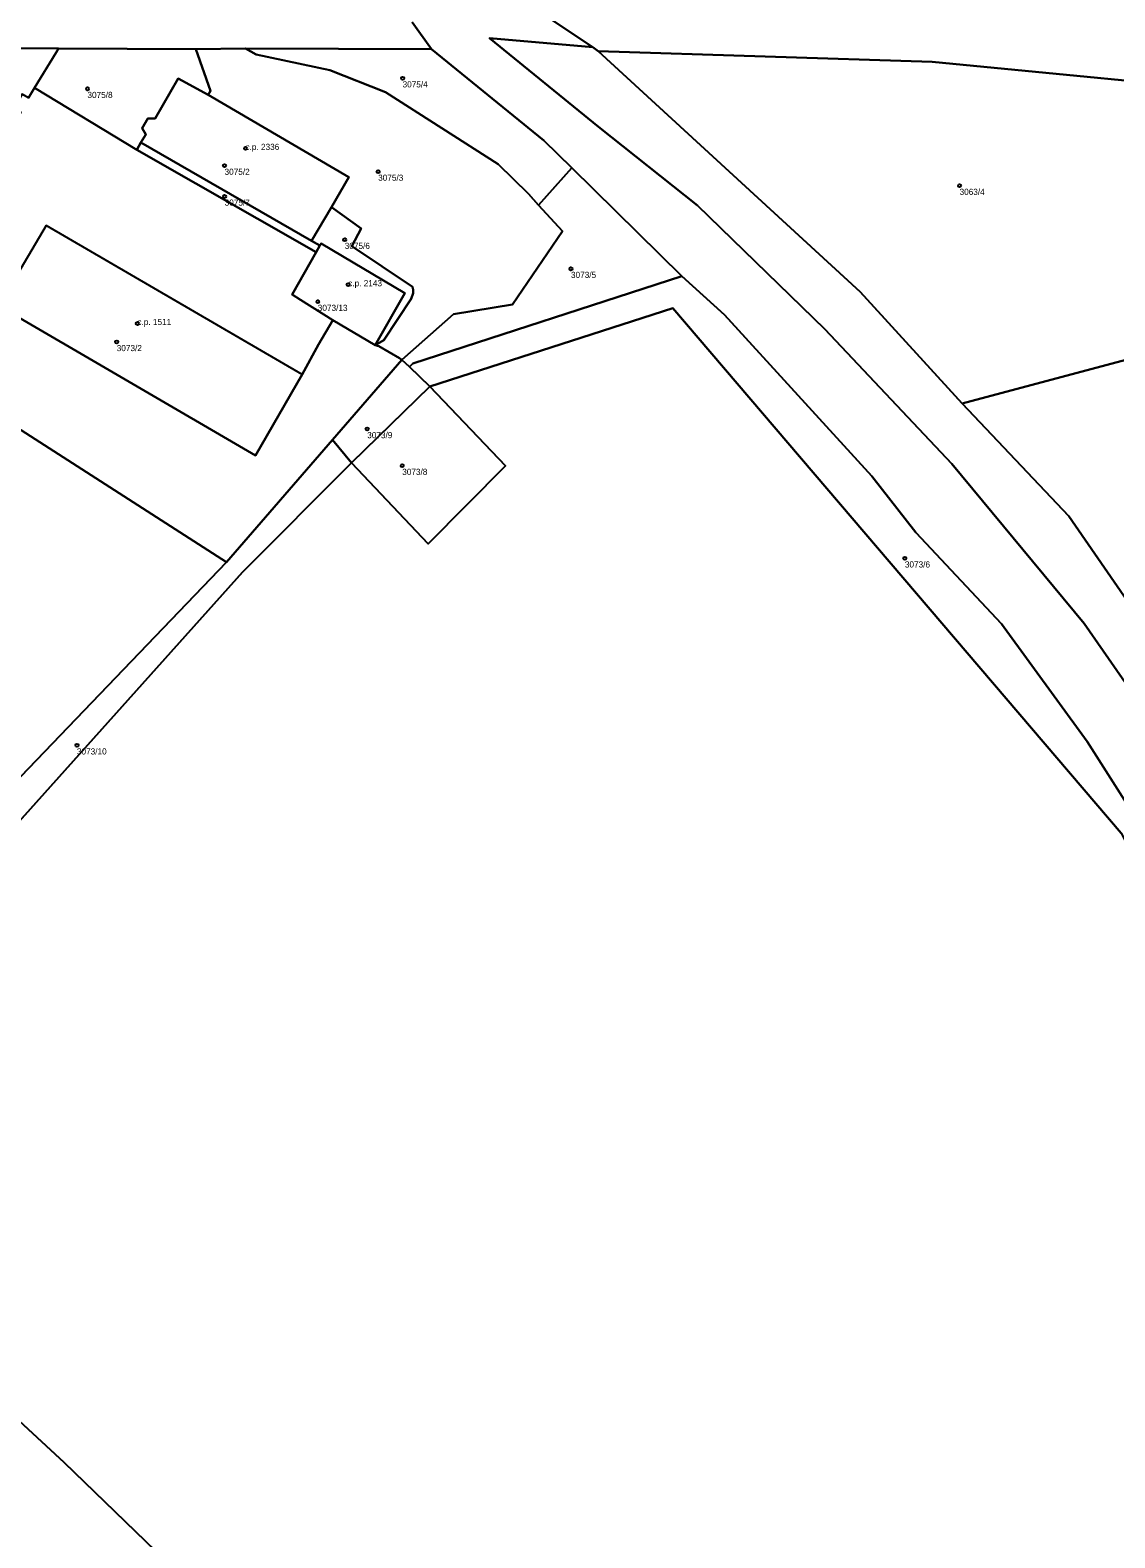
# Model space of a CAD drawing. Extents: x -878211 to -870363, y -1058464 to -1052522.
# Drawn here: x -873409.6 to -873233.3, y -1056881.9 to -1056636.7 of the extents above; entities that cross this region are included whole.
import ezdxf

# ---------------------------------------------------------------- set-up
doc = ezdxf.new("R2010")
doc.units = 0
for name, color, linetype in [('Definiční body', 7, 'Continuous'), ('Polygon budovy', 7, 'Continuous'), ('Polygon parcely', 7, 'Continuous')]:
    doc.layers.add(name, color=color, linetype=linetype)

msp = doc.modelspace()

# ---------------------------------------------------------------- linework, layer by layer
at = {"layer": 'Definiční body'}
for centre in [(-873349.05, -1056644.51994), (-873400.27, -1056646.23994), (-873374.59, -1056655.92994), (-873377.99, -1056658.73994), (-873353.02, -1056659.69994), (-873258.52, -1056661.99994), (-873377.97, -1056663.74994), (-873358.45, -1056670.78994), (-873321.68, -1056675.50994), (-873357.89, -1056678.09994), (-873362.83, -1056680.86994), (-873392.15, -1056684.39994), (-873395.51, -1056687.40994), (-873354.8, -1056701.56994), (-873349.11, -1056707.53994), (-873267.41, -1056722.59994), (-873401.98, -1056753.00994)]:
    msp.add_circle(centre, 0.25, dxfattribs=at)
at = {"layer": 'Polygon budovy'}
for points in [[(-873391.58, -1056654.94), (-873363.87, -1056670.98), (-873360.6, -1056665.48), (-873357.81, -1056660.61), (-873380.65, -1056647.2), (-873385.51, -1056644.54), (-873389.26, -1056651.06), (-873390.48, -1056651.05), (-873391.4, -1056652.61), (-873390.79, -1056653.64)], [(-873406.96, -1056668.44), (-873414.71, -1056681.51), (-873372.93, -1056705.86), (-873365.38, -1056692.68)], [(-873367.02, -1056679.71), (-873365.63, -1056680.55), (-873360.37, -1056683.84), (-873353.53, -1056687.92), (-873348.66, -1056679.46), (-873362.26, -1056671.38), (-873362.52, -1056671.71), (-873363.12, -1056672.81)]]:
    msp.add_lwpolyline(points, close=True, dxfattribs=at)
at = {"layer": 'Polygon parcely'}
for points in [[(-873222.8, -1056755.44), (-873238.25, -1056733.18), (-873259.76, -1056707.22), (-873280.44, -1056685.32), (-873301.13, -1056665.24), (-873317.19, -1056652.44), (-873334.91, -1056637.99), (-873318.14, -1056639.46), (-873324.23, -1056635.37), (-873334.11, -1056628.72), (-873346.69, -1056619.96), (-873351.29, -1056616.76), (-873364.78, -1056607.36), (-873406.85, -1056583.28), (-873478.08, -1056553.43), (-873482.85, -1056549.59), (-873508.2, -1056541.81), (-873511.17, -1056532.09), (-873526.19, -1056532.17), (-873527.87, -1056522.49), (-873530.64, -1056520.73), (-873588.44, -1056493.95), (-873626.52, -1056471.77)], [(-873229.28, -1056633.73), (-873242.48, -1056632.54), (-873254.61, -1056631.62), (-873268.84, -1056630.89), (-873319.82, -1056629.39), (-873328.13, -1056629.54), (-873329.36, -1056628.49), (-873334.11, -1056628.72), (-873324.23, -1056635.37), (-873318.14, -1056639.46), (-873317.25, -1056640.11), (-873262.99, -1056641.86), (-873207.02, -1056647.26)], [(-873605.91, -1056656.2), (-873591.57, -1056638.51), (-873557.16, -1056638.91), (-873556.99, -1056638.91), (-873554.88, -1056638.93), (-873554.52, -1056638.93), (-873548.07, -1056639), (-873547.92, -1056639), (-873513.2, -1056639.35), (-873499.24, -1056639.42), (-873488.9, -1056639.54), (-873454.28, -1056639.54), (-873446, -1056639.47), (-873437.85, -1056639.5), (-873404.96, -1056639.68), (-873382.64, -1056639.8), (-873374.56, -1056639.68), (-873344.35, -1056639.77), (-873347.47, -1056635.4)], [(-873347.47, -1056635.4), (-873344.35, -1056639.77), (-873326.11, -1056654.66), (-873321.55, -1056659.11), (-873303.67, -1056676.7), (-873296.72, -1056683.01), (-873272.8, -1056709.21), (-873265.64, -1056718.42), (-873251.72, -1056733.26), (-873237.76, -1056752.37), (-873221.34, -1056778.17)], [(-873409.86, -1056647.7), (-873408.87, -1056646.07), (-873405.35, -1056640.31), (-873404.96, -1056639.68), (-873437.85, -1056639.5)], [(-873201.96, -1056771.97), (-873240.75, -1056715.76), (-873258.1, -1056697.4), (-873274.7, -1056679.26), (-873317.25, -1056640.11), (-873318.14, -1056639.46), (-873334.91, -1056637.99), (-873317.19, -1056652.44), (-873301.13, -1056665.24), (-873280.44, -1056685.32), (-873259.76, -1056707.22), (-873238.25, -1056733.18), (-873222.8, -1056755.44)], [(-873313.02, -1056957.72), (-873404.07, -1056869.66), (-873465.5, -1056812.78), (-873493.25, -1056786.72), (-873519.41, -1056762.17), (-873526.95, -1056754.9), (-873533.76, -1056748.44), (-873544.05, -1056739.09), (-873542.58, -1056737.57), (-873549.53, -1056729.78), (-873552.78, -1056725.8), (-873554.8, -1056723.33), (-873571.06, -1056702.12), (-873580.47, -1056689.83), (-873605.91, -1056656.2)], [(-873427.81, -1056691), (-873377.68, -1056723.21), (-873360.45, -1056703.3), (-873349.15, -1056690.3), (-873349.54, -1056690.05), (-873352.91, -1056688.11), (-873353.53, -1056687.92), (-873360.37, -1056683.84), (-873362.7, -1056687.83), (-873365.38, -1056692.68), (-873372.93, -1056705.86), (-873414.71, -1056681.51)], [(-873232.23, -1056767.27), (-873305.14, -1056681.91), (-873344.63, -1056694.63), (-873332.3, -1056707.57), (-873344.87, -1056720.24), (-873357.36, -1056707.09), (-873375.09, -1056724.84), (-873433.81, -1056790.41), (-873438.51, -1056785.99), (-873443.29, -1056789.18), (-873465.5, -1056812.78), (-873404.07, -1056869.66), (-873313.02, -1056957.72), (-873275.37, -1056992.33), (-873244.08, -1057017.52), (-873241.04, -1057016.22), (-873237, -1057015.07), (-873232.85, -1057014.45)]]:
    msp.add_lwpolyline(points, dxfattribs=at)
for points in [[(-873404.96, -1056639.68), (-873405.35, -1056640.31), (-873408.87, -1056646.07), (-873392.24, -1056656.16), (-873391.58, -1056654.94), (-873390.79, -1056653.64), (-873391.4, -1056652.61), (-873390.48, -1056651.05), (-873389.26, -1056651.06), (-873385.51, -1056644.54), (-873380.65, -1056647.2), (-873380.27, -1056646.56), (-873382.64, -1056639.8)], [(-873382.64, -1056639.8), (-873380.27, -1056646.56), (-873380.65, -1056647.2), (-873357.81, -1056660.61), (-873360.6, -1056665.48), (-873355.77, -1056668.98), (-873357.31, -1056671.81), (-873347.46, -1056678.43), (-873347.34, -1056678.93), (-873347.34, -1056679.45), (-873347.66, -1056680.41), (-873352.09, -1056687.14), (-873353.53, -1056687.92), (-873352.91, -1056688.11), (-873349.54, -1056690.05), (-873349.15, -1056690.3), (-873340.79, -1056682.88), (-873331.16, -1056681.33), (-873323.08, -1056669.39), (-873326.97, -1056665.14), (-873328.61, -1056663.34), (-873333.53, -1056658.49), (-873351.85, -1056646.76), (-873360.86, -1056643.18), (-873372.86, -1056640.68), (-873374.56, -1056639.68)], [(-873374.56, -1056639.68), (-873372.86, -1056640.68), (-873360.86, -1056643.18), (-873351.85, -1056646.76), (-873333.53, -1056658.49), (-873328.61, -1056663.34), (-873326.97, -1056665.14), (-873321.55, -1056659.11), (-873326.11, -1056654.66), (-873344.35, -1056639.77)], [(-873274.7, -1056679.26), (-873258.1, -1056697.4), (-873216.06, -1056686.2), (-873211.15, -1056665.07), (-873207.02, -1056647.26), (-873262.99, -1056641.86), (-873317.25, -1056640.11)], [(-873360.6, -1056665.48), (-873357.81, -1056660.61), (-873380.65, -1056647.2), (-873385.51, -1056644.54), (-873389.26, -1056651.06), (-873390.48, -1056651.05), (-873391.4, -1056652.61), (-873390.79, -1056653.64), (-873391.58, -1056654.94), (-873363.87, -1056670.98)], [(-873421.84, -1056677.37), (-873414.71, -1056681.51), (-873372.93, -1056705.86), (-873365.38, -1056692.68), (-873362.7, -1056687.83), (-873360.37, -1056683.84), (-873365.63, -1056680.55), (-873367.02, -1056679.71), (-873363.12, -1056672.81), (-873392.24, -1056656.16), (-873408.87, -1056646.07), (-873409.86, -1056647.7), (-873410.88, -1056647.12), (-873412.18, -1056649.35), (-873411.1, -1056650.02), (-873418.33, -1056661.78), (-873420.77, -1056660.26), (-873428.25, -1056673.03), (-873428.48, -1056673.46)], [(-873362.52, -1056671.71), (-873363.87, -1056670.98), (-873391.58, -1056654.94), (-873392.24, -1056656.16), (-873363.12, -1056672.81)], [(-873340.79, -1056682.88), (-873349.15, -1056690.3), (-873347.94, -1056691.46), (-873347.37, -1056690.9), (-873303.67, -1056676.7), (-873321.55, -1056659.11), (-873326.97, -1056665.14), (-873323.08, -1056669.39), (-873331.16, -1056681.33)], [(-873362.52, -1056671.71), (-873362.26, -1056671.38), (-873348.66, -1056679.46), (-873353.53, -1056687.92), (-873352.09, -1056687.14), (-873347.66, -1056680.41), (-873347.34, -1056679.45), (-873347.34, -1056678.93), (-873347.46, -1056678.43), (-873357.31, -1056671.81), (-873355.77, -1056668.98), (-873360.6, -1056665.48), (-873363.87, -1056670.98)], [(-873363.12, -1056672.81), (-873367.02, -1056679.71), (-873365.63, -1056680.55), (-873360.37, -1056683.84), (-873353.53, -1056687.92), (-873348.66, -1056679.46), (-873362.26, -1056671.38), (-873362.52, -1056671.71)], [(-873347.94, -1056691.46), (-873344.63, -1056694.63), (-873305.14, -1056681.91), (-873232.23, -1056767.27), (-873209.05, -1056812.79), (-873203.26, -1056809.84), (-873205.13, -1056806.26), (-873206.84, -1056804.53), (-873221.34, -1056778.17), (-873237.76, -1056752.37), (-873251.72, -1056733.26), (-873265.64, -1056718.42), (-873272.8, -1056709.21), (-873296.72, -1056683.01), (-873303.67, -1056676.7), (-873347.37, -1056690.9)], [(-873240.75, -1056715.76), (-873201.96, -1056771.97), (-873187.68, -1056796.95), (-873171.44, -1056788.58), (-873169.25, -1056792.87), (-873146.04, -1056781.17), (-873145.53, -1056782.32), (-873156.76, -1056729.98), (-873148.99, -1056723.55), (-873148.83, -1056692.49), (-873216.06, -1056686.2), (-873258.1, -1056697.4)], [(-873417.29, -1056758.29), (-873419.26, -1056760.45), (-873417.88, -1056761.83), (-873430.07, -1056773.98), (-873427.89, -1056775.53), (-873377.68, -1056723.21), (-873427.81, -1056691), (-873450.96, -1056706.77), (-873464.59, -1056716.88), (-873460.71, -1056721.65), (-873460.22, -1056726.58), (-873442.88, -1056739.6), (-873440.58, -1056737.04)], [(-873360.45, -1056703.3), (-873357.36, -1056707.09), (-873344.63, -1056694.63), (-873347.94, -1056691.46), (-873349.15, -1056690.3)], [(-873357.36, -1056707.09), (-873344.87, -1056720.24), (-873332.3, -1056707.57), (-873344.63, -1056694.63)], [(-873438.51, -1056785.99), (-873433.81, -1056790.41), (-873375.09, -1056724.84), (-873357.36, -1056707.09), (-873360.45, -1056703.3), (-873377.68, -1056723.21), (-873427.89, -1056775.53), (-873433.61, -1056782.72)]]:
    msp.add_lwpolyline(points, close=True, dxfattribs=at)

# ---------------------------------------------------------------- texts
at = {"layer": 'Definiční body'}
for s, p in [('3075/8', (-873400.27, -1056647.729)), ('3075/4', (-873349.05, -1056646.009)), ('c.p. 2336', (-873374.59, -1056656.179)), ('3075/2', (-873377.99, -1056660.229)), ('3075/3', (-873353.02, -1056661.189)), ('3075/7', (-873377.97, -1056665.239)), ('3063/4', (-873258.52, -1056663.489)), ('3075/6', (-873358.45, -1056672.279)), ('3073/5', (-873321.68, -1056676.999)), ('c.p. 2143', (-873357.89, -1056678.35)), ('3073/13', (-873362.83, -1056682.359)), ('c.p. 1511', (-873392.15, -1056684.649)), ('3073/2', (-873395.51, -1056688.899)), ('3073/9', (-873354.8, -1056703.059)), ('3073/8', (-873349.11, -1056709.029)), ('3073/6', (-873267.41, -1056724.089)), ('3073/10', (-873401.98, -1056754.499))]:
    msp.add_text(s, height=0.999996, dxfattribs=at).set_placement(p)

doc.saveas('drawing.dxf')
